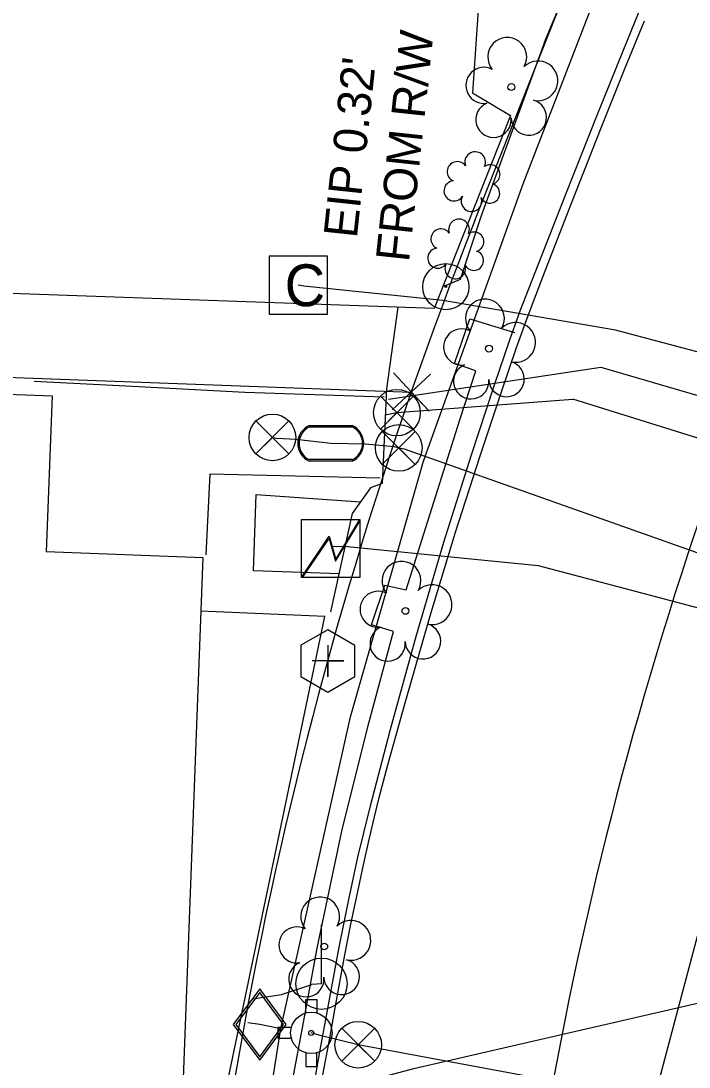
# Model space of a CAD drawing. Extents: x 2100323 to 2109811, y 740376 to 749755.
# Drawn here: x 2105313.1 to 2105377, y 740921.2 to 741021.1 of the extents above; entities that cross this region are included whole.
import ezdxf

# ---------------------------------------------------------------- set-up
doc = ezdxf.new("R2010")
doc.units = 0
for name, color, linetype in [('Exist Building', 7, 'Continuous'), ('Exist Horizontal Alignment', 7, 'Continuous'), ('Exist Other Culture Area Outline', 7, 'Continuous'), ('Exist Property Corner CELL', 7, 'Continuous'), ('Exist Property Iron Pin CELL', 7, 'Continuous'), ('Exist Property Iron Pin Text', 7, 'Continuous'), ('Exist Property Line', 7, 'Continuous'), ('Exist Right of Way Line', 7, 'Continuous'), ('Exist Roads Curbs', 7, 'Continuous'), ('Exist Roads EOP', 7, 'Continuous'), ('Exist Roads EOP Other', 7, 'Continuous'), ('Exist Utilities Gas UG Line SUE LOS B', 7, 'Continuous'), ('Exist Utilities Gas Valve CELL', 7, 'Continuous'), ('Exist Utilities Power Pole CELL', 7, 'Continuous'), ('Exist Utilities Power Transformer CELL', 7, 'Continuous'), ('Exist Utilities Power UG Cable SUE LOS B', 7, 'Continuous'), ('Exist Utilities Sanitary Sewer Clean-Out CELL', 7, 'Continuous'), ('Exist Utilities Sanitary Sewer UG Line', 7, 'Continuous'), ('Exist Utilities TV Pedestal CELL', 7, 'Continuous'), ('Exist Utilities TV UG Cable SUE LOS B', 7, 'Continuous'), ('Exist Utilities Water Fire Hydrant CELL', 7, 'Continuous'), ('Exist Utilities Water Meter CELL', 7, 'Continuous'), ('Exist Utilities Water UG Line SUE LOS B', 7, 'Continuous'), ('Exist Utilities Water Valve CELL', 7, 'Continuous'), ('Exist Vegetation Shrub CELL', 7, 'Continuous'), ('Exist Vegetation Tree CELL', 7, 'Continuous')]:
    doc.layers.add(name, color=color, linetype=linetype)

msp = doc.modelspace()

# ---------------------------------------------------------------- linework, layer by layer
at = {"layer": 'Exist Building'}
for points in [[(2105352.612, 740993.648), (2105237.621, 740997.734), (2105240.972, 741087.316), (2105324.577, 741084.797), (2105323.284, 741045.457), (2105358.349, 741044.503), (2105356.271, 741014.251), (2105359.914, 741012.067)], [(2105115.966, 740992.823), (2105316.105, 740985.301), (2105315.546, 740970.433), (2105330.491, 740969.871), (2105324.596, 740813.044), (2105310.387, 740813.578), (2105309.817, 740798.434), (2105106.361, 740806.081), (2105106.947, 740821.656), (2105103.678, 740821.779), (2105108.898, 740960.652), (2105114.748, 740960.432)]]:
    msp.add_lwpolyline(points, close=True, dxfattribs=at)
for points in [[(2105347.822, 740985.173), (2105334.528, 740985.614), (2105323.772, 740986.203), (2105314.384, 740986.679)], [(2105330.823, 740970.113), (2105331.209, 740977.87), (2105347.453, 740977.478)], [(2105328.599, 740919.539), (2105332.778, 740919.297), (2105342.177, 740964.241), (2105330.298, 740964.747)]]:
    msp.add_lwpolyline(points, dxfattribs=at)
at = {"layer": 'Exist Horizontal Alignment'}
msp.add_arc((2105737.687, 740851.061), 380, 158.3935, 177.75457, dxfattribs=at)
at = {"layer": 'Exist Other Culture Area Outline'}
msp.add_lwpolyline([(2105343.519, 740968.306), (2105335.336, 740968.585), (2105335.597, 740975.883), (2105345.578, 740975.181)], dxfattribs=at)
at = {"layer": 'Exist Property Corner CELL'}
msp.add_line((2105350.414, 740985.671), (2105350.414, 740985.671), dxfattribs=at)
msp.add_lwpolyline([(2105352.245, 740987.372), (2105348.582, 740983.97), (2105350.414, 740985.671), (2105352.115, 740983.839), (2105348.712, 740987.503)], dxfattribs=at)
at = {"layer": 'Exist Property Iron Pin CELL'}
for radius in [2.203, 0.0707]:
    msp.add_circle((2105353.719, 740995.729), radius, dxfattribs=at)
at = {"layer": 'Exist Property Line'}
msp.add_line((2105113.941, 740994.39), (2105350.414, 740985.671), dxfattribs=at)
at = {"layer": 'Exist Right of Way Line'}
msp.add_line((2105356.495, 741002.036), (2105374.349, 741047.113), dxfattribs=at)
msp.add_arc((2105737.687, 740851.061), 410, 158.3935, 177.75457, dxfattribs=at)
at = {"layer": 'Exist Roads Curbs'}
msp.add_lwpolyline([(2105340.827, 740917.732), (2105341.685, 740922.666), (2105342.593, 740927.662), (2105343.539, 740932.648), (2105344.452, 740937.196), (2105345.319, 740941.234), (2105346.516, 740946.155), (2105348.414, 740953.351), (2105350.928, 740962.463), (2105353.533, 740971.325), (2105356.144, 740979.577), (2105358.383, 740986.347), (2105359.875, 740990.766), (2105360.832, 740993.42), (2105362.533, 740997.823), (2105365.19, 741004.563), (2105368.123, 741011.937), (2105370.652, 741018.244), (2105372.891, 741023.775)], dxfattribs=at)
at = {"layer": 'Exist Roads EOP'}
msp.add_lwpolyline([(2105341.986, 740920.472), (2105342.633, 740923.965), (2105343.157, 740926.873), (2105343.586, 740929.305), (2105344.078, 740931.929), (2105344.661, 740934.855), (2105345.274, 740937.805), (2105345.858, 740940.504), (2105346.408, 740942.946), (2105346.904, 740945.097), (2105347.342, 740946.949), (2105348.168, 740950.061), (2105349.83, 740955.988), (2105352.214, 740964.288), (2105354.637, 740972.301), (2105356.986, 740979.583), (2105359.008, 740985.599), (2105360.45, 740989.814), (2105361.492, 740992.715), (2105363.211, 740997.234), (2105365.786, 741003.857), (2105368.555, 741010.887), (2105370.856, 741016.623), (2105372.704, 741021.131)], dxfattribs=at)
at = {"layer": 'Exist Roads EOP Other'}
for points in [[(2105363.159, 741019.067), (2105366.981, 741028.249), (2105371.909, 741041.923)], [(2105363.159, 741019.067), (2105357.111, 741002.503), (2105355.096, 740996.42), (2105353.66, 740995.803), (2105353.467, 740995.806)], [(2105349.143, 740993.772), (2105348.04, 740985.983), (2105347.653, 740976.949), (2105346.508, 740976.514), (2105344.777, 740974.065), (2105342.697, 740964.67)], [(2105337.252, 740907.435), (2105337.078, 740907.473), (2105338.691, 740917.861), (2105340.115, 740925.461), (2105341.443, 740932.548), (2105343.8, 740943.732), (2105346.29, 740953.82), (2105348.713, 740962.81), (2105346.606, 740963.431), (2105347.894, 740967.217), (2105349.924, 740966.764), (2105352.375, 740974.553), (2105355.057, 740983.026), (2105356.594, 740987.708), (2105354.548, 740988.407), (2105356.022, 740992.665), (2105360.271, 740991.345)]]:
    msp.add_lwpolyline(points, dxfattribs=at)
at = {"layer": 'Exist Utilities Gas UG Line SUE LOS B'}
msp.add_line((2105337.961, 740924.889), (2105337.465, 740924.961), dxfattribs=at)
for points in [[(2105331.289, 740861.538), (2105334.566, 740903.268), (2105337.961, 740924.889), (2105344.617, 740954.665), (2105351.579, 740979.06), (2105361.119, 741005.55), (2105382.632, 741061.211), (2105391.273, 741091.685), (2105396.858, 741118.952), (2105400.817, 741148.671), (2105402.985, 741181.381), (2105406.887, 741295.343), (2105408.313, 741341.323)], [(2105337.465, 740924.961), (2105335.939, 740925.259), (2105334.81, 740925.443)]]:
    msp.add_lwpolyline(points, dxfattribs=at)
at = {"layer": 'Exist Utilities Gas Valve CELL'}
msp.add_line((2105335.939, 740925.259), (2105335.939, 740925.259), dxfattribs=at)
msp.add_lwpolyline([(2105335.939, 740928.672), (2105333.401, 740925.259), (2105335.939, 740921.847), (2105338.476, 740925.259), (2105335.939, 740928.672)], dxfattribs=at)
msp.add_lwpolyline([(2105338.227, 740925.259), (2105335.939, 740928.337), (2105333.651, 740925.259), (2105335.939, 740922.182)], close=True, dxfattribs=at)
at = {"layer": 'Exist Utilities Power Pole CELL'}
for q in [(2105341.844, 740934.791), (2105341.844, 740929.166)]:
    msp.add_line((2105341.844, 740929.166), q, dxfattribs=at)
msp.add_circle((2105341.844, 740929.166), 2.45, dxfattribs=at)
at = {"layer": 'Exist Utilities Power Transformer CELL'}
msp.add_line((2105342.79, 740970.895), (2105342.79, 740970.895), dxfattribs=at)
msp.add_lwpolyline([(2105339.946, 740973.506), (2105345.499, 740973.506), (2105345.499, 740967.953), (2105339.946, 740967.953)], close=True, dxfattribs=at)
for points in [[(2105339.946, 740967.953), (2105342.59, 740971.897), (2105343.219, 740969.688), (2105345.499, 740973.506)], [(2105340.016, 740967.953), (2105342.59, 740971.688), (2105343.177, 740969.506), (2105345.499, 740973.352)]]:
    msp.add_lwpolyline(points, dxfattribs=at)
at = {"layer": 'Exist Utilities Power UG Cable SUE LOS B'}
for p, q in [((2105344.334, 740970.906), (2105342.79, 740970.895)), ((2105341.845, 740929.165), (2105340.912, 740929.096))]:
    msp.add_line(p, q, dxfattribs=at)
for points in [[(2105344.334, 740970.906), (2105362.531, 740969.1), (2105389.978, 740961.831), (2105391.659, 740961.858), (2105392.584, 740962.701), (2105399.746, 740970.259), (2105401.001, 740970.392)], [(2105335.298, 740927.732), (2105338.013, 740928.129), (2105340.912, 740929.096)]]:
    msp.add_lwpolyline(points, dxfattribs=at)
at = {"layer": 'Exist Utilities Sanitary Sewer Clean-Out CELL'}
msp.add_line((2105342.457, 740959.987), (2105342.457, 740959.987), dxfattribs=at)
msp.add_lwpolyline([(2105339.879, 740961.481), (2105339.874, 740958.501), (2105342.452, 740957.007), (2105345.035, 740958.493), (2105345.04, 740961.473), (2105342.462, 740962.967)], close=True, dxfattribs=at)
msp.add_lwpolyline([(2105342.457, 740961.499), (2105342.457, 740958.474), (2105342.457, 740959.987), (2105343.97, 740959.987), (2105340.945, 740959.987)], dxfattribs=at)
at = {"layer": 'Exist Utilities Sanitary Sewer UG Line'}
msp.add_line((2105415.799, 741077.003), (2105352.034, 740837.027), dxfattribs=at)
at = {"layer": 'Exist Utilities TV Pedestal CELL'}
msp.add_line((2105339.629, 740995.865), (2105339.629, 740995.865), dxfattribs=at)
msp.add_lwpolyline([(2105336.854, 740993.09), (2105342.404, 740993.09), (2105342.404, 740998.64), (2105336.854, 740998.64), (2105336.854, 740993.09)], dxfattribs=at)
at = {"layer": 'Exist Utilities TV UG Cable SUE LOS B'}
msp.add_line((2105340.16, 740995.777), (2105339.629, 740995.865), dxfattribs=at)
for points in [[(2105398.225, 740933.287), (2105402.095, 740945.979), (2105408.824, 740966.169), (2105407.079, 740976.185), (2105397.248, 740984.319), (2105369.93, 740991.59), (2105353.448, 740994.419), (2105340.16, 740995.777)], [(2105335.361, 740915.414), (2105335.754, 740917.074), (2105350.671, 740921.053), (2105377.492, 740927.255), (2105397.135, 740931.873)]]:
    msp.add_lwpolyline(points, dxfattribs=at)
at = {"layer": 'Exist Utilities Water Fire Hydrant CELL'}
msp.add_line((2105340.869, 740924.465), (2105340.869, 740924.465), dxfattribs=at)
for points in [[(2105340.357, 740926.378), (2105340.357, 740927.665), (2105341.382, 740927.665), (2105341.382, 740926.353)], [(2105338.956, 740924.978), (2105337.669, 740924.978), (2105337.669, 740923.953), (2105338.956, 740923.953)], [(2105340.357, 740922.553), (2105340.357, 740921.265), (2105341.382, 740921.265), (2105341.382, 740922.578)]]:
    msp.add_lwpolyline(points, dxfattribs=at)
for radius in [1.977, 0.243]:
    msp.add_circle((2105340.869, 740924.465), radius, dxfattribs=at)
at = {"layer": 'Exist Utilities Water Meter CELL'}
msp.add_line((2105342.733, 740980.773), (2105342.733, 740980.773), dxfattribs=at)
for points in [[(2105340.695, 740982.473), (2105344.771, 740982.473)], [(2105340.695, 740982.336), (2105344.771, 740982.336)], [(2105344.771, 740979.211), (2105340.671, 740979.211)], [(2105344.771, 740979.073), (2105340.671, 740979.073)]]:
    msp.add_lwpolyline(points, dxfattribs=at)
for centre, radius, start, end in [((2105341.426, 740980.768), 1.855, 113.17804, 245.97939), ((2105341.437, 740980.767), 1.735, 115.30093, 243.78236), ((2105344.026, 740980.774), 1.856, 293.64832, 66.30838), ((2105344.038, 740980.773), 1.726, 295.12717, 64.87283)]:
    msp.add_arc(centre, radius, start, end, dxfattribs=at)
at = {"layer": 'Exist Utilities Water UG Line SUE LOS B'}
for p, q in [((2105392.513, 740976.711), (2105365.838, 740984.974)), ((2105346.014, 740980.727), (2105348.781, 740980.473)), ((2105349.755, 740980.255), (2105389.916, 740966.012))]:
    msp.add_line(p, q, dxfattribs=at)
for points in [[(2105348.249, 740984.995), (2105368.527, 740988.045), (2105393.507, 740980.747)], [(2105347.923, 740983.498), (2105349.042, 740983.701), (2105365.838, 740984.974)], [(2105337.155, 740981.332), (2105337.561, 740981.27), (2105339.396, 740981.175), (2105342.732, 740980.773), (2105346.014, 740980.727)], [(2105348.781, 740980.473), (2105349.226, 740980.338), (2105349.755, 740980.255)], [(2105376.497, 740917.528), (2105345.347, 740923.333), (2105341.709, 740924.221), (2105340.869, 740924.466)]]:
    msp.add_lwpolyline(points, dxfattribs=at)
at = {"layer": 'Exist Utilities Water Valve CELL'}
for points in [[(2105350.618, 740985.275), (2105347.468, 740982.125), (2105349.043, 740983.7), (2105350.618, 740982.125), (2105347.468, 740985.275)], [(2105338.73, 740982.907), (2105335.58, 740979.757), (2105337.155, 740981.332), (2105338.73, 740979.757), (2105335.58, 740982.907)], [(2105350.801, 740981.913), (2105347.651, 740978.763), (2105349.226, 740980.338), (2105350.801, 740978.763), (2105347.651, 740981.913)], [(2105346.922, 740924.908), (2105343.772, 740921.758), (2105345.347, 740923.333), (2105346.922, 740921.758), (2105343.772, 740924.908)]]:
    msp.add_lwpolyline(points, dxfattribs=at)
for centre in [(2105349.043, 740983.7), (2105337.155, 740981.332), (2105349.226, 740980.338), (2105345.347, 740923.333)]:
    msp.add_circle(centre, 2.227, dxfattribs=at)
at = {"layer": 'Exist Vegetation Shrub CELL'}
for p, q in [((2105356.296, 741005.578), (2105356.296, 741005.578)), ((2105354.75, 740999.155), (2105354.75, 740999.155))]:
    msp.add_line(p, q, dxfattribs=at)
for centre, radius, start, end in [((2105356.525, 741007.619), 0.99, 334.83907, 200.47174), ((2105354.814, 741006.705), 0.968, 35.89076, 245.42165), ((2105357.968, 741006.447), 0.929, 284.45672, 126.08612), ((2105354.496, 741004.874), 0.955, 95.10992, 327.95341), ((2105357.933, 741004.649), 0.937, 204.99133, 73.46012), ((2105356.168, 741003.894), 0.984, 151.27966, 21.38702), ((2105354.979, 741001.196), 0.99, 334.83907, 200.47174), ((2105353.268, 741000.282), 0.968, 35.89076, 245.42165), ((2105356.422, 741000.024), 0.929, 284.45672, 126.08612), ((2105352.95, 740998.451), 0.955, 95.10992, 327.95341), ((2105356.387, 740998.226), 0.937, 204.99133, 73.46012), ((2105354.622, 740997.472), 0.984, 151.27966, 21.38702)]:
    msp.add_arc(centre, radius, start, end, dxfattribs=at)
at = {"layer": 'Exist Vegetation Tree CELL'}
for p, q in [((2105359.975, 741014.799), (2105359.975, 741014.799)), ((2105357.844, 740989.818), (2105357.844, 740989.818)), ((2105349.863, 740964.77), (2105349.863, 740964.77)), ((2105342.101, 740932.716), (2105342.101, 740932.716))]:
    msp.add_line(p, q, dxfattribs=at)
for centre in [(2105359.975, 741014.799), (2105357.844, 740989.818), (2105349.863, 740964.77), (2105342.101, 740932.716)]:
    msp.add_circle(centre, 0.326, dxfattribs=at)
for centre, radius, start, end in [((2105359.59, 741017.673), 1.856, 330.16508, 219.71335), ((2105362.524, 741015.388), 1.899, 257.1011, 134.19993), ((2105357.369, 741014.953), 1.727, 62.66361, 279.3457), ((2105358.271, 741011.678), 1.689, 111.56708, 6.23104), ((2105361.648, 741011.9), 1.698, 181.28216, 74.55999), ((2105357.459, 740992.691), 1.856, 330.16508, 219.71335), ((2105360.393, 740990.407), 1.899, 257.1011, 134.19993), ((2105355.239, 740989.972), 1.727, 62.66361, 279.3457), ((2105356.14, 740986.697), 1.689, 111.56708, 6.23104), ((2105359.517, 740986.919), 1.698, 181.28216, 74.55999), ((2105349.478, 740967.643), 1.856, 330.16508, 219.71335), ((2105352.412, 740965.359), 1.899, 257.1011, 134.19993), ((2105347.258, 740964.924), 1.727, 62.66361, 279.3457), ((2105348.159, 740961.649), 1.689, 111.56708, 6.23104), ((2105351.536, 740961.87), 1.698, 181.28216, 74.55999), ((2105341.716, 740935.589), 1.856, 330.16508, 219.71335), ((2105344.65, 740933.305), 1.899, 257.1011, 134.19993), ((2105339.495, 740932.87), 1.727, 62.66361, 279.3457), ((2105340.396, 740929.595), 1.689, 111.56708, 6.23104), ((2105343.773, 740929.816), 1.698, 181.28216, 74.55999)]:
    msp.add_arc(centre, radius, start, end, dxfattribs=at)

# ---------------------------------------------------------------- texts
at = {"layer": 'Exist Property Iron Pin Text'}
for s, p in [('FROM R/W', (2105350.2, 740998.011)), ("EIP 0.32'", (2105345.214, 741000.293))]:
    msp.add_text(s, height=3.2, rotation=83.88645, dxfattribs=at).set_placement(p)
at = {"layer": 'Exist Utilities TV Pedestal CELL'}
msp.add_text('C', height=4, dxfattribs=at).set_placement((2105338.322, 740993.865))

doc.saveas('drawing.dxf')
